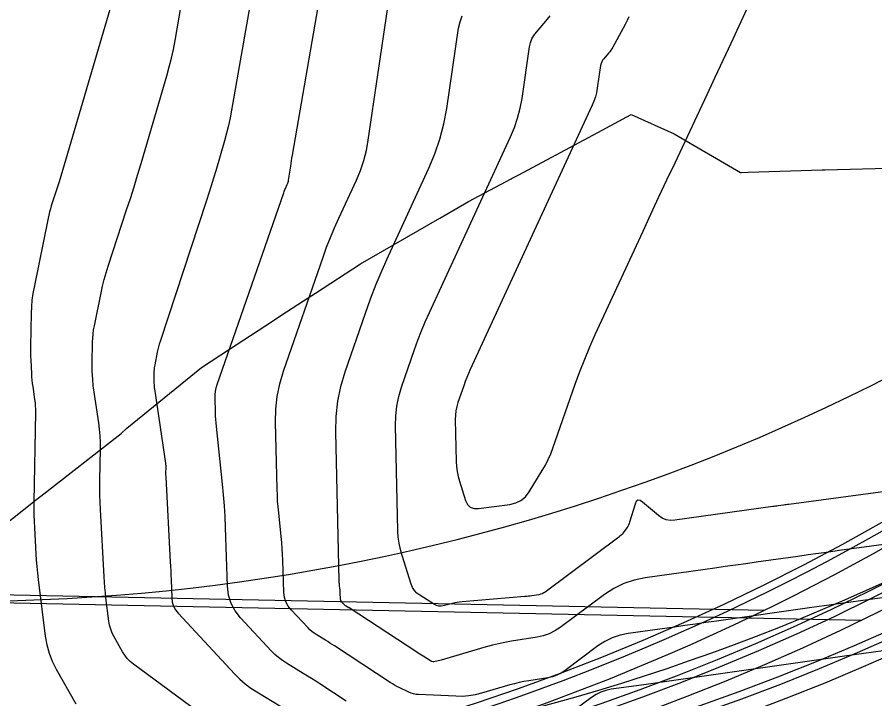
# Model space of a CAD drawing. Extents: x 658976 to 668726, y 639543 to 647196.
# Drawn here: x 661720.2 to 661776.4, y 642527.9 to 642572.6 of the extents above; entities that cross this region are included whole.
import ezdxf

# ---------------------------------------------------------------- set-up
doc = ezdxf.new("R2010")
doc.units = 0
for name, color, linetype in [('Ex_Major Contours', 7, 'Continuous'), ('Ex_Minor Contours', 7, 'Continuous'), ('R_Ramp 15 Degree_Min Ls', 7, 'Continuous'), ('R_Ramp 20 Degree Des Ls', 7, 'Continuous'), ('R_Ramp 20 Degree Existing Ramp', 7, 'Continuous'), ('R_Ramp 20 Degree_Min Ls', 7, 'Continuous')]:
    doc.layers.add(name, color=color, linetype=linetype)

msp = doc.modelspace()

# ---------------------------------------------------------------- linework, layer by layer
at = {"layer": 'Ex_Major Contours'}
for points in [[(661760.293, 642572.643), (661760.172, 642572.394), (661760.046, 642572.148), (661759.916, 642571.904), (661759.242, 642570.659), (661759.181, 642570.553), (661759.114, 642570.45), (661759.042, 642570.352), (661758.964, 642570.257), (661758.642, 642569.886), (661758.569, 642569.79), (661758.512, 642569.686), (661758.471, 642569.575), (661758.445, 642569.458), (661758.223, 642567.956), (661758.17, 642567.669), (661758.097, 642567.387), (661758.004, 642567.111), (661757.891, 642566.842), (661749.897, 642549.526), (661749.78, 642549.263), (661749.669, 642548.997), (661749.564, 642548.728), (661749.466, 642548.456), (661749.088, 642547.365), (661749.006, 642547.09), (661748.949, 642546.811), (661748.918, 642546.529), (661748.912, 642546.242), (661748.977, 642543.48), (661748.997, 642543.152), (661749.039, 642542.829), (661749.104, 642542.509), (661749.192, 642542.193), (661749.589, 642540.937), (661749.717, 642540.668), (661749.901, 642540.488), (661750.142, 642540.398), (661750.44, 642540.398), (661752.499, 642540.679), (661752.883, 642540.772), (661753.219, 642540.938), (661753.507, 642541.177), (661753.748, 642541.491), (661754.614, 642542.891), (661754.82, 642543.246), (661755.006, 642543.611), (661755.172, 642543.985), (661755.318, 642544.369), (661756.781, 642548.561), (661757.08, 642549.385), (661757.399, 642550.201), (661757.737, 642551.01), (661758.095, 642551.81), (661761.224, 642558.589), (661761.744, 642559.712), (661762.267, 642560.835), (661762.792, 642561.956), (661763.319, 642563.077), (661765.433, 642567.556), (661765.96, 642568.676), (661766.485, 642569.798), (661767.008, 642570.921), (661767.528, 642572.044), (661769.807, 642576.981)], [(661735.506, 642573.73), (661734.252, 642566.515), (661734.157, 642566.011), (661734.047, 642565.51), (661733.924, 642565.013), (661733.787, 642564.519), (661733.208, 642562.55), (661733.062, 642562.058), (661732.911, 642561.568), (661732.757, 642561.078), (661732.599, 642560.59), (661729.562, 642551.349), (661729.509, 642551.18), (661729.461, 642551.01), (661729.418, 642550.839), (661729.38, 642550.666), (661729.21, 642549.831), (661729.191, 642549.728), (661729.178, 642549.625), (661729.168, 642549.521), (661729.164, 642549.417), (661729.154, 642548.896), (661729.153, 642548.843), (661729.154, 642548.79), (661729.155, 642548.737), (661729.158, 642548.683), (661729.169, 642548.47), (661729.173, 642548.417), (661729.177, 642548.364), (661729.183, 642548.311), (661729.191, 642548.258), (661729.913, 642543.374), (661729.923, 642543.298), (661729.93, 642543.222), (661729.933, 642543.146), (661729.933, 642543.069), (661729.928, 642542.763), (661729.927, 642542.686), (661729.928, 642542.609), (661729.93, 642542.533), (661729.934, 642542.456), (661730.233, 642536.91), (661730.248, 642536.616), (661730.261, 642536.322), (661730.273, 642536.028), (661730.284, 642535.734), (661730.324, 642534.557), (661730.357, 642534.272), (661730.439, 642534.008), (661730.568, 642533.763), (661730.745, 642533.538), (661734.464, 642529.551), (661734.792, 642529.222), (661735.141, 642528.918), (661735.509, 642528.638), (661735.898, 642528.383), (661737.912, 642527.157)]]:
    msp.add_lwpolyline(points, dxfattribs=at)
at = {"layer": 'Ex_Minor Contours'}
for points in [[(661726.592, 642574.265), (661722.938, 642561.824), (661722.879, 642561.625), (661722.818, 642561.427), (661722.756, 642561.23), (661722.692, 642561.032), (661722.433, 642560.245), (661722.371, 642560.047), (661722.315, 642559.848), (661722.265, 642559.647), (661722.221, 642559.445), (661721.298, 642554.928), (661721.221, 642554.5), (661721.163, 642554.071), (661721.125, 642553.639), (661721.107, 642553.204), (661721.065, 642551.037), (661721.062, 642550.815), (661721.064, 642550.593), (661721.07, 642550.371), (661721.08, 642550.149), (661721.13, 642549.245), (661721.144, 642549.032), (661721.163, 642548.819), (661721.187, 642548.607), (661721.215, 642548.396), (661721.34, 642547.551), (661721.367, 642547.34), (661721.385, 642547.128), (661721.395, 642546.915), (661721.395, 642546.702), (661721.294, 642540.848), (661721.29, 642540.422), (661721.294, 642539.996), (661721.306, 642539.571), (661721.325, 642539.145), (661721.417, 642537.443), (661721.443, 642537.018), (661721.478, 642536.594), (661721.519, 642536.17), (661721.569, 642535.747), (661722.036, 642532.027), (661722.134, 642531.463), (661722.286, 642530.916), (661722.49, 642530.388), (661722.748, 642529.876), (661724.032, 642527.605)], [(661731.99, 642527.13), (661727.82, 642530.205), (661727.607, 642530.38), (661727.415, 642530.574), (661727.246, 642530.787), (661727.098, 642531.02), (661726.55, 642531.99), (661726.425, 642532.236), (661726.327, 642532.491), (661726.254, 642532.755), (661726.206, 642533.027), (661726.016, 642534.541), (661725.976, 642534.885), (661725.942, 642535.23), (661725.914, 642535.576), (661725.892, 642535.922), (661725.654, 642540.336), (661725.633, 642540.819), (661725.619, 642541.303), (661725.615, 642541.787), (661725.619, 642542.271), (661725.654, 642544.312), (661725.653, 642544.743), (661725.634, 642545.173), (661725.597, 642545.602), (661725.543, 642546.029), (661725.204, 642548.319), (661725.186, 642548.455), (661725.17, 642548.592), (661725.158, 642548.729), (661725.149, 642548.866), (661725.119, 642549.416), (661725.113, 642549.554), (661725.109, 642549.691), (661725.108, 642549.829), (661725.109, 642549.967), (661725.136, 642551.311), (661725.147, 642551.58), (661725.17, 642551.848), (661725.206, 642552.114), (661725.254, 642552.379), (661725.695, 642554.537), (661725.792, 642554.982), (661725.903, 642555.425), (661726.026, 642555.864), (661726.163, 642556.3), (661727.372, 642559.98), (661727.618, 642560.739), (661727.858, 642561.499), (661728.092, 642562.262), (661728.32, 642563.027), (661730.01, 642568.782), (661730.169, 642569.353), (661730.312, 642569.927), (661730.438, 642570.506), (661730.547, 642571.088), (661731.083, 642574.167)], [(661741.764, 642527.771), (661740.034, 642528.905), (661739.764, 642529.08), (661739.493, 642529.253), (661739.221, 642529.423), (661738.947, 642529.592), (661737.849, 642530.26), (661737.582, 642530.435), (661737.328, 642530.628), (661737.088, 642530.837), (661736.862, 642531.064), (661734.844, 642533.228), (661734.483, 642533.687), (661734.219, 642534.186), (661734.053, 642534.726), (661733.984, 642535.305), (661733.855, 642539.163), (661733.825, 642539.874), (661733.781, 642540.585), (661733.725, 642541.294), (661733.656, 642542.002), (661733.251, 642545.789), (661733.229, 642546.019), (661733.211, 642546.25), (661733.199, 642546.481), (661733.191, 642546.712), (661733.169, 642547.639), (661733.174, 642547.869), (661733.199, 642548.096), (661733.244, 642548.319), (661733.31, 642548.54), (661737.667, 642561.111), (661737.692, 642561.181), (661737.72, 642561.251), (661737.748, 642561.32), (661737.779, 642561.388), (661737.904, 642561.66), (661737.933, 642561.729), (661737.957, 642561.799), (661737.976, 642561.871), (661737.989, 642561.944), (661738.124, 642562.857), (661738.151, 642563.033), (661738.179, 642563.21), (661738.207, 642563.386), (661738.238, 642563.562), (661739.929, 642573.294)], [(661777.389, 642534.609), (661776.115, 642534.437), (661774.842, 642534.262), (661773.569, 642534.085), (661772.296, 642533.906), (661766.036, 642533.021), (661765.348, 642532.924), (661764.66, 642532.827), (661763.972, 642532.73), (661763.284, 642532.633), (661760.25, 642532.209), (661759.715, 642532.1), (661759.207, 642531.928), (661758.724, 642531.693), (661758.267, 642531.395), (661756.113, 642529.791), (661755.852, 642529.62), (661755.576, 642529.483), (661755.286, 642529.381), (661754.98, 642529.314), (661753.731, 642529.115), (661753.419, 642529.061), (661753.11, 642528.996), (661752.803, 642528.922), (661752.498, 642528.839), (661750.631, 642528.295), (661750.216, 642528.192), (661749.798, 642528.124), (661749.375, 642528.091), (661748.948, 642528.093), (661746.514, 642528.203), (661746.344, 642528.219), (661746.179, 642528.252), (661746.018, 642528.301), (661745.861, 642528.368), (661745.241, 642528.666), (661745.088, 642528.743), (661744.937, 642528.825), (661744.789, 642528.912), (661744.644, 642529.004), (661740.997, 642531.394), (661740.85, 642531.49), (661740.701, 642531.585), (661740.552, 642531.678), (661740.402, 642531.77), (661739.801, 642532.136), (661739.654, 642532.233), (661739.515, 642532.338), (661739.384, 642532.453), (661739.26, 642532.577), (661738.155, 642533.762), (661737.957, 642534.013), (661737.813, 642534.287), (661737.722, 642534.582), (661737.684, 642534.9), (661737.613, 642537.013), (661737.597, 642537.402), (661737.573, 642537.791), (661737.542, 642538.18), (661737.504, 642538.568), (661737.338, 642540.119), (661737.301, 642540.507), (661737.271, 642540.895), (661737.25, 642541.284), (661737.237, 642541.674), (661737.134, 642546.06), (661737.151, 642546.915), (661737.244, 642547.758), (661737.413, 642548.589), (661737.657, 642549.409), (661740.25, 642556.889), (661740.483, 642557.536), (661740.732, 642558.177), (661740.997, 642558.812), (661741.278, 642559.44), (661742.432, 642561.941), (661742.698, 642562.573), (661742.916, 642563.219), (661743.087, 642563.879), (661743.211, 642564.553), (661744.478, 642573.122)], [(661791.374, 642539.97), (661774.088, 642537.644), (661773.407, 642537.552), (661772.727, 642537.459), (661772.047, 642537.364), (661771.367, 642537.269), (661768.647, 642536.884), (661767.967, 642536.788), (661767.287, 642536.692), (661766.608, 642536.596), (661765.927, 642536.501), (661761.358, 642535.861), (661760.639, 642535.715), (661759.955, 642535.484), (661759.306, 642535.168), (661758.692, 642534.767), (661755.795, 642532.611), (661755.444, 642532.38), (661755.073, 642532.197), (661754.682, 642532.06), (661754.272, 642531.969), (661752.591, 642531.702), (661752.173, 642531.628), (661751.757, 642531.542), (661751.344, 642531.442), (661750.934, 642531.33), (661748.214, 642530.538), (661748.136, 642530.515), (661748.058, 642530.493), (661747.979, 642530.472), (661747.9, 642530.451), (661747.585, 642530.37), (661747.507, 642530.358), (661747.432, 642530.361), (661747.359, 642530.381), (661747.289, 642530.416), (661746.802, 642530.718), (661746.698, 642530.783), (661746.594, 642530.848), (661746.491, 642530.915), (661746.388, 642530.982), (661741.961, 642533.884), (661741.935, 642533.9), (661741.909, 642533.917), (661741.883, 642533.933), (661741.857, 642533.949), (661741.753, 642534.013), (661741.727, 642534.03), (661741.703, 642534.048), (661741.68, 642534.068), (661741.658, 642534.09), (661741.466, 642534.296), (661741.431, 642534.34), (661741.406, 642534.388), (661741.39, 642534.439), (661741.384, 642534.495), (661741.371, 642534.863), (661741.368, 642534.931), (661741.364, 642534.998), (661741.359, 642535.066), (661741.352, 642535.134), (661741.323, 642535.404), (661741.317, 642535.471), (661741.312, 642535.539), (661741.308, 642535.607), (661741.306, 642535.675), (661741.076, 642545.433), (661741.097, 642546.44), (661741.206, 642547.433), (661741.405, 642548.412), (661741.693, 642549.377), (661743.021, 642553.21), (661743.365, 642554.164), (661743.732, 642555.108), (661744.122, 642556.043), (661744.536, 642556.969), (661747.187, 642562.711), (661747.584, 642563.659), (661747.911, 642564.628), (661748.168, 642565.617), (661748.354, 642566.628), (661749.134, 642571.9), (661749.224, 642572.314), (661749.37, 642572.703)], [(661794.655, 642543.891), (661770.786, 642540.679), (661770.699, 642540.667), (661770.612, 642540.655), (661770.525, 642540.643), (661770.438, 642540.631), (661770.089, 642540.581), (661770.002, 642540.569), (661769.915, 642540.557), (661769.828, 642540.545), (661769.74, 642540.532), (661763.312, 642539.632), (661763.017, 642539.62), (661762.739, 642539.668), (661762.479, 642539.777), (661762.236, 642539.946), (661761.197, 642540.832), (661761.03, 642540.939), (661760.89, 642540.95), (661760.779, 642540.866), (661760.696, 642540.686), (661760.341, 642539.515), (661760.307, 642539.417), (661760.265, 642539.324), (661760.216, 642539.234), (661760.159, 642539.148), (661759.915, 642538.811), (661759.852, 642538.73), (661759.782, 642538.654), (661759.707, 642538.584), (661759.627, 642538.519), (661754.804, 642534.93), (661754.709, 642534.868), (661754.609, 642534.818), (661754.503, 642534.781), (661754.392, 642534.756), (661753.937, 642534.684), (661753.823, 642534.667), (661753.709, 642534.652), (661753.594, 642534.639), (661753.48, 642534.629), (661749.357, 642534.287), (661749.201, 642534.271), (661749.046, 642534.248), (661748.892, 642534.219), (661748.739, 642534.183), (661748.129, 642534.026), (661747.979, 642534.002), (661747.833, 642534.009), (661747.692, 642534.046), (661747.556, 642534.114), (661746.584, 642534.717), (661746.394, 642534.858), (661746.238, 642535.025), (661746.114, 642535.218), (661746.025, 642535.436), (661745.425, 642537.332), (661745.315, 642537.728), (661745.233, 642538.129), (661745.181, 642538.534), (661745.156, 642538.944), (661744.994, 642545.837), (661745.008, 642546.484), (661745.078, 642547.122), (661745.206, 642547.751), (661745.39, 642548.371), (661746.244, 642550.833), (661746.465, 642551.446), (661746.7, 642552.052), (661746.951, 642552.653), (661747.217, 642553.247), (661752.539, 642564.777), (661752.794, 642565.385), (661753.004, 642566.007), (661753.169, 642566.643), (661753.289, 642567.292), (661753.789, 642570.679), (661753.848, 642570.945), (661753.941, 642571.195), (661754.07, 642571.428), (661754.234, 642571.646), (661754.96, 642572.483), (661755.136, 642572.697)], [(661776.957, 642531.067), (661775.694, 642530.892), (661774.431, 642530.715), (661762.935, 642529.088), (661762.484, 642529.025), (661762.033, 642528.961), (661761.582, 642528.898), (661761.131, 642528.835), (661759.143, 642528.556), (661758.792, 642528.485), (661758.459, 642528.372), (661758.142, 642528.218), (661757.843, 642528.023), (661756.431, 642526.972)]]:
    msp.add_lwpolyline(points, dxfattribs=at)
at = {"layer": 'R_Ramp 15 Degree_Min Ls'}
msp.add_line((661600.953, 642537.163), (661769.186, 642533.744), dxfattribs=at)
for radius in [150, 149, 148.5]:
    msp.add_arc((661703.518, 642668.606), radius, 268.83584, 341.54523, dxfattribs=at)
at = {"layer": 'R_Ramp 20 Degree Des Ls'}
msp.add_lwpolyline([(661716.487, 642537.064), (661721.257, 642540.838), (661721.317, 642540.884), (661721.747, 642541.213), (661727.004, 642545.33), (661727.38, 642545.681), (661732.275, 642549.66), (661733.542, 642550.481), (661736.991, 642552.729), (661737.054, 642552.77), (661737.489, 642553.054), (661738.969, 642554.018), (661738.97, 642554.019), (661739.75, 642554.527), (661742.702, 642556.437), (661747.893, 642559.439), (661749.783, 642560.532), (661752.574, 642562.023), (661752.633, 642562.055), (661753.074, 642562.29), (661758.25, 642565.056), (661760.444, 642566.228), (661763.254, 642564.977), (661767.61, 642562.435), (661767.67, 642562.437), (661768.111, 642562.451), (661772.959, 642562.61), (661773.13, 642562.616), (661777.273, 642562.729)], dxfattribs=at)
for radius, end in [(149, 336.54523), (148.5, 336.54523), (150, 336.54523), (133.5, 313.3077), (145.5, 308.36836)]:
    msp.add_arc((661716.38, 642667.825), radius, 268.83584, end, dxfattribs=at)
at = {"layer": 'R_Ramp 20 Degree Existing Ramp'}
msp.add_line((661613.93, 642536.38), (661775.564, 642533.095), dxfattribs=at)
for radius in [148.5, 150, 149]:
    msp.add_arc((661709.896, 642667.957), radius, 268.83584, 336.54523, dxfattribs=at)
at = {"layer": 'R_Ramp 20 Degree_Min Ls'}
msp.add_lwpolyline([(661716.487, 642537.064), (661721.257, 642540.838), (661721.317, 642540.884), (661721.747, 642541.213), (661727.004, 642545.33), (661727.38, 642545.681), (661732.275, 642549.66), (661733.542, 642550.481), (661736.991, 642552.729), (661737.054, 642552.77), (661737.489, 642553.054), (661738.969, 642554.018), (661738.97, 642554.019), (661739.75, 642554.527), (661742.702, 642556.437), (661747.893, 642559.439), (661749.783, 642560.532), (661752.574, 642562.023), (661752.633, 642562.055), (661753.074, 642562.29), (661758.25, 642565.056), (661760.444, 642566.228), (661763.254, 642564.977), (661767.61, 642562.435), (661767.67, 642562.437), (661768.111, 642562.451), (661772.959, 642562.61), (661773.13, 642562.616), (661777.273, 642562.729)], dxfattribs=at)
for radius, end in [(149, 336.54523), (148.5, 336.54523), (150, 336.54523), (133.5, 313.3077), (145.5, 308.36836)]:
    msp.add_arc((661716.38, 642667.825), radius, 268.83584, end, dxfattribs=at)

doc.saveas('drawing.dxf')
